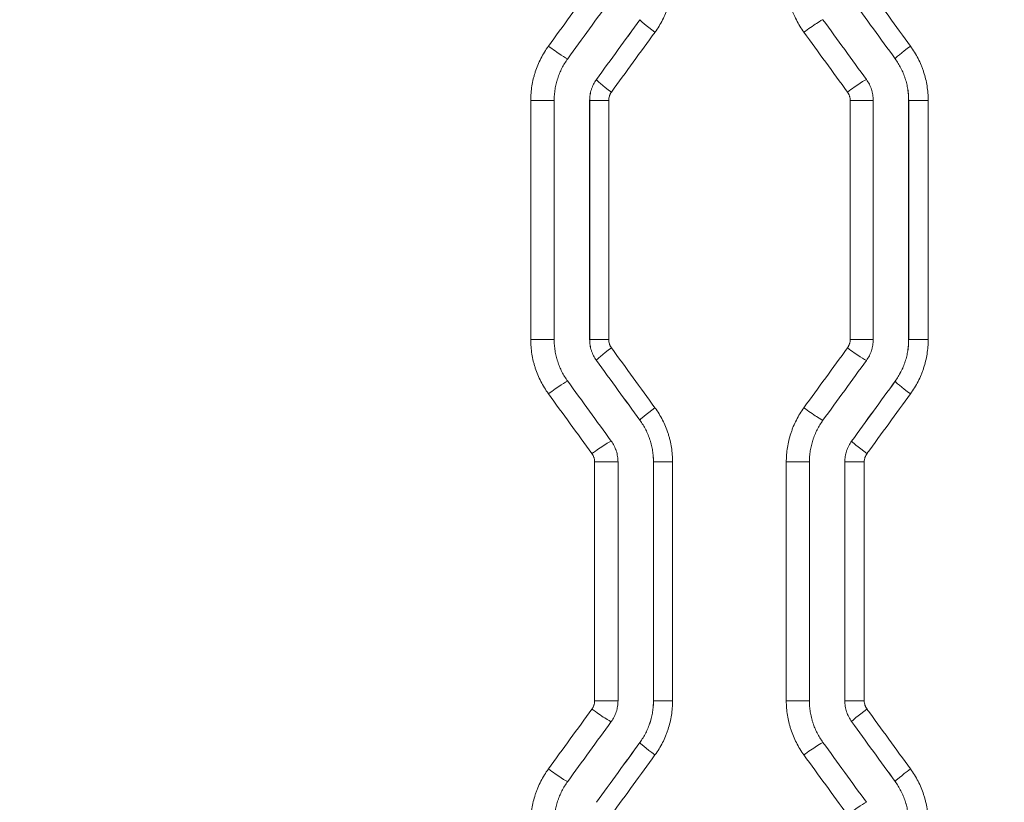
# Model space of a CAD drawing. Header units: millimetres. Extents: x 0 to 594, y 0 to 420.
# Tile 666 of 915: x 265.39 to 272.34, y 330.01 to 335.53. Entities that reach past the tile are written whole.
import ezdxf

# ---------------------------------------------------------------- set-up
doc = ezdxf.new("R2010")
doc.units = ezdxf.units.MM
doc.layers.add('1', color=7, linetype='Continuous', true_color=0xffffff)
doc.styles.add('Arial Unicode MS', font='txt')
doc.dimstyles.get("Standard").update_dxf_attribs({"dimtxt": 0.18, "dimasz": 0.18, "dimexe": 0.18, "dimexo": 0.0625, "dimgap": 0.09, "dimtad": 0, "dimtih": 1, "dimtoh": 1, "dimdec": 4, "dimzin": 0, "dimdsep": 46, "dimtxsty": 'Standard', "dimcen": 0.09, "dimadec": 0, "dimazin": 0, "dimtfac": 1, "dimtdec": 4, "dimtofl": 0, "dimtmove": 0, "dimatfit": 3, "dimfxl": 0, "dimtolj": 1, "dimtzin": 0, "dimarcsym": 0})

# ---------------------------------------------------------------- blocks, each defined once
blk = doc.blocks.new('_U2')
at = {"layer": '1', "color": 18, "lineweight": 13}
for p, q in [((142.3008, 334.4792), (142.3008, 394.7968)), ((368.28, 363.0393), (368.28, 394.7968)), ((142.3008, 392.7968), (235.4192, 392.7968)), ((368.28, 392.7968), (275.1617, 392.7968))]:
    blk.add_line(p, q, dxfattribs=at)
at = {"layer": '1', "color": 18}
for points in [[(142.3008, 392.7968), (145.8008, 393.7346), (145.8008, 391.8589)], [(368.28, 392.7968), (364.78, 391.8589), (364.78, 393.7346)]]:
    blk.add_solid(points, dxfattribs=at)
at = {"layer": '1', "color": 18, "linetype": 'Continuous', "lineweight": 13, "char_height": 2.5, "attachment_point": 7, "line_spacing_factor": 1.047437, "style": 'Arial Unicode MS'}
for s, insert in [('\\fArial Unicode MS|b0|i0;\\W1.0000; LIFT POINT SPAN', (244.1567, 390.9192)), ('\\fArial Unicode MS|b0|i0;\\W1.0000;4.5', (237.0517, 390.9192))]:
    blk.add_mtext(s, dxfattribs=dict(at, insert=insert))

msp = doc.modelspace()

# ---------------------------------------------------------------- linework, layer by layer
at = {"layer": '1', "color": 155, "linetype": 'Continuous', "lineweight": 13}
for p, q in [((271.5678, 335.252), (271.5677, 335.252)), ((269.4594, 335.105), (269.4592, 335.105)), ((268.9959, 334.9581), (269.1612, 334.9581)), ((268.9959, 333.2705), (268.9959, 334.9581)), ((269.4116, 334.9581), (269.4115, 334.9581)), ((269.4116, 333.2705), (269.4116, 334.9581)), ((269.5461, 334.9581), (269.4116, 334.9581)), ((269.5461, 334.9581), (269.5461, 333.2705)), ((271.2505, 334.9581), (271.4131, 334.9581)), ((271.2505, 333.2705), (271.2505, 334.9581)), ((271.6633, 334.9581), (271.6632, 334.9581)), ((271.6633, 333.2705), (271.6633, 334.9581)), ((271.801, 334.9581), (271.6633, 334.9581)), ((271.801, 334.9581), (271.801, 333.2705)), ((269.1612, 333.2705), (268.9959, 333.2705)), ((269.4115, 333.2705), (269.4116, 333.2705)), ((269.4116, 333.2705), (269.5461, 333.2705)), ((271.4131, 333.2705), (271.2505, 333.2705)), ((271.6632, 333.2705), (271.6633, 333.2705)), ((271.6633, 333.2705), (271.801, 333.2705)), ((269.4592, 333.1236), (269.4594, 333.1236)), ((271.5677, 332.9767), (271.5678, 332.9767)), ((269.7663, 332.7014), (269.7664, 332.7014)), ((271.2607, 332.5544), (271.2608, 332.5544)), ((269.6116, 332.4075), (269.4468, 332.4075)), ((269.4468, 330.7224), (269.4468, 332.4075)), ((269.8618, 332.4075), (269.862, 332.4075)), ((269.862, 330.7224), (269.862, 332.4075)), ((269.862, 332.4075), (269.9971, 332.4075)), ((269.9971, 332.4075), (269.9971, 330.7224)), ((270.9627, 332.4075), (270.7996, 332.4075)), ((270.7996, 330.7224), (270.7996, 332.4075)), ((271.2129, 332.4075), (271.213, 332.4075)), ((271.213, 330.7224), (271.213, 332.4075)), ((271.213, 332.4075), (271.35, 332.4075)), ((271.35, 332.4075), (271.35, 330.7224)), ((269.6116, 330.7224), (269.4468, 330.7224)), ((269.8618, 330.7224), (269.862, 330.7224)), ((269.862, 330.7224), (269.9971, 330.7224)), ((270.9627, 330.7224), (270.7996, 330.7224)), ((271.2129, 330.7224), (271.213, 330.7224)), ((271.213, 330.7224), (271.35, 330.7224)), ((271.2607, 330.5755), (271.2608, 330.5755)), ((269.7663, 330.4285), (269.7664, 330.4285)), ((271.5677, 330.1532), (271.5678, 330.1532))]:
    msp.add_line(p, q, dxfattribs=at)
at = {"layer": '1', "color": 155, "linetype": 'Continuous', "lineweight": 18}
for p, q in [((269.1612, 333.2705), (269.1612, 334.9581)), ((269.4115, 334.9581), (269.4115, 333.2705)), ((271.4131, 333.2705), (271.4131, 334.9581)), ((271.6632, 334.9581), (271.6632, 333.2705)), ((269.6116, 330.7224), (269.6116, 332.4075)), ((269.8618, 332.4075), (269.8618, 330.7224)), ((270.9627, 330.7224), (270.9627, 332.4075)), ((271.2129, 332.4075), (271.2129, 330.7224))]:
    msp.add_line(p, q, dxfattribs=at)
at = {"layer": '1', "color": 155, "linetype": 'Continuous', "lineweight": 13}
for centre, major_axis, ratio, start_param, end_param in [((281.4795, 320.5892), (113.2213, -155.6314), 0.003917, 1.66287, 1.665596), ((281.1559, 320.804), (111.9084, -154.0353), 0.003876, 1.661914, 1.664668), ((281.711, 353.2672), (-114.1864, -157.1774), 0.003951, 1.457857, 1.460561), ((269.8877, 335.4391), (0.1213, -0.0882), 0.05911, 3.148053, 4.631277), ((270.9376, 335.4388), (-0.1213, -0.0882), 0.053408, 3.214475, 4.785719), ((281.0432, 352.0076), (-110.5042, -151.8914), 0.003825, 1.461484, 1.464281), ((269.1364, 335.3405), (-0.1213, 0.0882), 0.06319, 1.484107, 3.05535), ((271.6891, 335.3401), (0.1213, 0.0882), 0.049339, 1.638554, 3.135136), ((269.5807, 335.0169), (0.1213, -0.0882), 0.060779, 3.148053, 4.629), ((271.2446, 335.0166), (-0.1213, -0.0882), 0.051744, 3.2122, 4.783443), ((269.5807, 333.2118), (-0.1213, -0.0882), 0.060779, 4.795778, 6.276725), ((280.1985, 317.4726), (106.2678, -146.059), 0.003683, 1.673178, 1.676085), ((271.2446, 333.212), (0.1213, -0.0882), 0.051744, 4.641335, 6.212578), ((279.7042, 317.9392), (104.1867, -143.3909), 0.003616, 1.671302, 1.674262), ((269.1364, 332.8881), (0.1213, 0.0882), 0.06319, 0.086242, 1.657485), ((281.305, 347.649), (-112.772, -155.2259), 0.003905, 1.476237, 1.47897), ((271.6891, 332.8885), (-0.1213, 0.0882), 0.049339, 0.006457, 1.503039), ((280.726, 346.5071), (-108.8176, -149.5696), 0.003768, 1.479525, 1.48236), ((269.8877, 332.7895), (-0.1213, -0.0882), 0.05911, 4.793501, 6.276725), ((270.9376, 332.7898), (0.1213, -0.0882), 0.053408, 4.639059, 6.210303), ((269.4434, 332.4659), (0.1213, 0.0882), 0.06152, 0.083964, 1.655208), ((271.3821, 332.4663), (-0.1213, 0.0882), 0.051002, 0.006457, 1.500764), ((269.4434, 330.664), (0.1213, -0.0882), 0.06152, 4.627978, 6.199221), ((271.3821, 330.6636), (-0.1213, -0.0882), 0.051002, 4.782421, 6.276728), ((279.6391, 318.2561), (102.1481, -140.3906), 0.003542, 1.653694, 1.656713), ((280.8891, 316.107), (110.3462, -151.8819), 0.003823, 1.660632, 1.663424), ((282.1645, 348.8413), (-116.3272, -160.1298), 0.004023, 1.455823, 1.458478), ((269.8877, 330.3403), (-0.1213, 0.0882), 0.05911, 0.00646, 1.489685), ((270.9376, 330.3401), (0.1213, 0.0882), 0.053408, 0.072882, 1.644126), ((281.3013, 347.2913), (-111.7722, -153.6374), 0.003867, 1.460289, 1.463054), ((269.1364, 330.2418), (0.1213, -0.0882), 0.06319, 4.6257, 6.196943), ((271.6891, 330.2414), (-0.1213, -0.0882), 0.049339, 4.780146, 6.276729), ((271.2446, 329.9179), (0.1213, 0.0882), 0.051744, 0.070607, 1.641851)]:
    msp.add_ellipse(centre, major_axis=major_axis, ratio=ratio, start_param=start_param, end_param=end_param, dxfattribs=at)
at = {"layer": '1', "color": 155, "linetype": 'Continuous', "lineweight": 18}
for centre, major_axis, ratio, start_param, end_param in [((282.2066, 354.4106), (-115.7776, -159.3723), 0.004004, 1.453201, 1.455869), ((280.708, 321.4935), (108.5703, -149.4341), 0.003763, 1.660263, 1.663101), ((280.405, 351.3168), (-107.1897, -147.5305), 0.003717, 1.463388, 1.466266), ((280.0756, 322.0167), (104.8804, -144.3483), 0.003638, 1.658949, 1.661886), ((279.6249, 318.0683), (103.2105, -142.0452), 0.003583, 1.671392, 1.674381), ((281.9342, 349.0007), (-115.4409, -158.9057), 0.003995, 1.470946, 1.473617), ((281.0911, 315.47), (110.5469, -152.1592), 0.00383, 1.680531, 1.683324), ((281.5202, 347.9559), (-113.2547, -155.8913), 0.003922, 1.474688, 1.477409), ((280.7963, 347.2234), (-109.1321, -150.2084), 0.003782, 1.459655, 1.462484), ((280.509, 316.694), (107.3888, -147.8056), 0.003723, 1.659277, 1.662146), ((280.656, 346.5903), (-108.4474, -149.2643), 0.003759, 1.462193, 1.465039), ((280.1413, 316.8193), (105.2761, -144.8936), 0.003652, 1.65928, 1.662207)]:
    msp.add_ellipse(centre, major_axis=major_axis, ratio=ratio, start_param=start_param, end_param=end_param, dxfattribs=at)
at = {"layer": '1', "color": 155, "linetype": 'Continuous', "lineweight": 13}
for points in [[(269.1204, 335.3405), (269.2228, 335.4812), (269.3253, 335.622), (269.4278, 335.7627)], [(271.2314, 335.0166), (271.1289, 335.1573), (271.0265, 335.2981), (270.924, 335.4388)], [(270.924, 332.7898), (271.0265, 332.9305), (271.1289, 333.0713), (271.2314, 333.212)], [(269.4278, 332.4659), (269.3253, 332.6066), (269.2228, 332.7474), (269.1204, 332.8881)], [(269.1204, 330.2418), (269.2228, 330.3825), (269.3253, 330.5232), (269.4278, 330.664)], [(271.2314, 329.9179), (271.1289, 330.0586), (271.0265, 330.1993), (270.924, 330.3401)]]:
    msp.add_open_spline(points, degree=3, dxfattribs=at)
for points, knots in [([(269.9971, 335.8211), (269.9971, 335.804), (269.9964, 335.7869), (269.9937, 335.7529), (269.9897, 335.7192), (269.9831, 335.6858), (269.9771, 335.6609), (269.9749, 335.6527), (269.9714, 335.6403), (269.9702, 335.6362), (269.9677, 335.628), (269.9664, 335.6239), (269.9598, 335.6036), (269.9539, 335.5876), (269.9408, 335.5563), (269.9266, 335.5256), (269.91, 335.4961), (269.8923, 335.4671), (269.8828, 335.4529), (269.8727, 335.4391)], [0, 0, 0, 0, 0.125, 0.125, 0.25, 0.375, 0.375, 0.4375, 0.4375, 0.46875, 0.46875, 0.5, 0.5, 0.625, 0.625, 0.75, 0.875, 0.875, 1, 1, 1, 1]), ([(270.924, 335.4388), (270.9139, 335.4527), (270.9044, 335.4669), (270.8866, 335.4959), (270.87, 335.5255), (270.8557, 335.5564), (270.8459, 335.5801), (270.8428, 335.5881), (270.8383, 335.6001), (270.8369, 335.6042), (270.8341, 335.6123), (270.8327, 335.6163), (270.8261, 335.6366), (270.8215, 335.653), (270.8136, 335.686), (270.807, 335.7192), (270.803, 335.7529), (270.8009, 335.7784), (270.8002, 335.7911), (270.7998, 335.804), (270.7996, 335.8126), (270.7996, 335.8169), (270.7996, 335.8211)], [0, 0, 0, 0, 0.125, 0.125, 0.25, 0.375, 0.375, 0.4375, 0.4375, 0.46875, 0.46875, 0.5, 0.5, 0.625, 0.625, 0.75, 0.875, 0.875, 0.9375, 0.96875, 0.96875, 1, 1, 1, 1]), ([(268.9959, 334.9581), (268.9959, 334.9753), (268.9966, 334.9924), (268.9993, 335.0263), (269.0033, 335.0601), (269.0099, 335.0935), (269.0159, 335.1184), (269.0191, 335.1308), (269.0228, 335.1431), (269.0253, 335.1513), (269.0266, 335.1554), (269.0332, 335.1758), (269.0391, 335.1918), (269.0522, 335.2232), (269.0664, 335.2539), (269.083, 335.2835), (269.1008, 335.3125), (269.1103, 335.3267), (269.1204, 335.3405)], [0, 0, 0, 0, 0.125, 0.125, 0.25, 0.375, 0.375, 0.4375, 0.46875, 0.46875, 0.5, 0.5, 0.625, 0.625, 0.75, 0.875, 0.875, 1, 1, 1, 1]), ([(271.6766, 335.3401), (271.6867, 335.3263), (271.6961, 335.3121), (271.7139, 335.2831), (271.7306, 335.2535), (271.7448, 335.2226), (271.7546, 335.199), (271.7577, 335.191), (271.7622, 335.179), (271.7636, 335.175), (271.7665, 335.1668), (271.7678, 335.1628), (271.7744, 335.1425), (271.7791, 335.1261), (271.787, 335.0931), (271.7936, 335.0599), (271.7976, 335.0262), (271.8003, 334.9923), (271.801, 334.9753), (271.801, 334.9581)], [0, 0, 0, 0, 0.125, 0.125, 0.25, 0.375, 0.375, 0.4375, 0.4375, 0.46875, 0.46875, 0.5, 0.5, 0.625, 0.625, 0.75, 0.875, 0.875, 1, 1, 1, 1]), ([(271.6633, 334.9581), (271.6633, 334.9713), (271.6628, 334.9844), (271.6608, 335.0105), (271.6577, 335.0364), (271.6526, 335.0619), (271.6465, 335.0873), (271.643, 335.0999), (271.6379, 335.1156), (271.6368, 335.1187), (271.6347, 335.1249), (271.6336, 335.128), (271.6301, 335.1373), (271.6277, 335.1434), (271.6202, 335.1616), (271.6092, 335.1853), (271.5901, 335.2195), (271.5755, 335.2413), (271.5678, 335.252)], [0, 0, 0, 0, 0.125, 0.125, 0.25, 0.375, 0.375, 0.5, 0.5, 0.53125, 0.53125, 0.5625, 0.5625, 0.625, 0.625, 0.75, 0.875, 1, 1, 1, 1]), ([(269.4116, 334.9581), (269.4116, 334.9713), (269.4126, 334.9843), (269.4167, 335.01), (269.4197, 335.0227), (269.4248, 335.0384), (269.4259, 335.0415), (269.4282, 335.0477), (269.4294, 335.0507), (269.4331, 335.0598), (269.4359, 335.0657), (269.4448, 335.0832), (269.4516, 335.0944), (269.4594, 335.105)], [0, 0, 0, 0, 0.25, 0.25, 0.5, 0.5, 0.5625, 0.5625, 0.625, 0.625, 0.75, 0.75, 1, 1, 1, 1]), ([(269.5653, 335.0169), (269.5622, 335.0126), (269.5594, 335.0081), (269.5559, 335.0012), (269.5542, 334.9976), (269.5528, 334.9939), (269.5519, 334.9915), (269.5514, 334.9902), (269.5494, 334.984), (269.5482, 334.9789), (269.5465, 334.9686), (269.5461, 334.9634), (269.5461, 334.9581)], [0, 0, 0, 0, 0.25, 0.25, 0.375, 0.4375, 0.4375, 0.5, 0.5, 0.75, 0.75, 1, 1, 1, 1]), ([(271.2505, 334.9581), (271.2505, 334.9633), (271.2501, 334.9685), (271.2488, 334.9763), (271.2483, 334.9788), (271.2474, 334.9827), (271.2471, 334.9839), (271.2463, 334.9865), (271.246, 334.9877), (271.2439, 334.9939), (271.2419, 334.9987), (271.2384, 335.0056), (271.2365, 335.009), (271.2344, 335.0123), (271.2329, 335.0145), (271.2322, 335.0155), (271.2314, 335.0166)], [0, 0, 0, 0, 0.25, 0.25, 0.375, 0.375, 0.4375, 0.4375, 0.5, 0.5, 0.75, 0.75, 0.875, 0.9375, 0.9375, 1, 1, 1, 1]), ([(269.1204, 332.8881), (269.1103, 332.902), (269.1008, 332.9162), (269.083, 332.9451), (269.0664, 332.9747), (269.0522, 333.0055), (269.0391, 333.0369), (269.0332, 333.0528), (269.0266, 333.0732), (269.0253, 333.0773), (269.0228, 333.0855), (269.0191, 333.0979), (269.0159, 333.1103), (269.0099, 333.1351), (269.0033, 333.1685), (268.9993, 333.2023), (268.9966, 333.2363), (268.9959, 333.2534), (268.9959, 333.2705)], [0, 0, 0, 0, 0.125, 0.125, 0.25, 0.375, 0.375, 0.5, 0.5, 0.53125, 0.53125, 0.5625, 0.625, 0.625, 0.75, 0.875, 0.875, 1, 1, 1, 1]), ([(269.4594, 333.1236), (269.4516, 333.1343), (269.4448, 333.1454), (269.4359, 333.1629), (269.4331, 333.1688), (269.4294, 333.1779), (269.4282, 333.181), (269.4259, 333.1872), (269.4248, 333.1903), (269.4197, 333.2059), (269.4167, 333.2186), (269.4126, 333.2443), (269.4116, 333.2573), (269.4116, 333.2705)], [0, 0, 0, 0, 0.25, 0.25, 0.375, 0.375, 0.4375, 0.4375, 0.5, 0.5, 0.75, 0.75, 1, 1, 1, 1]), ([(269.5461, 333.2705), (269.5461, 333.2653), (269.5465, 333.26), (269.5482, 333.2498), (269.5494, 333.2447), (269.5514, 333.2384), (269.5519, 333.2372), (269.5528, 333.2347), (269.5542, 333.231), (269.5559, 333.2275), (269.5594, 333.2205), (269.5622, 333.216), (269.5653, 333.2118)], [0, 0, 0, 0, 0.25, 0.25, 0.5, 0.5, 0.5625, 0.5625, 0.625, 0.75, 0.75, 1, 1, 1, 1]), ([(271.2314, 333.212), (271.2322, 333.2131), (271.2329, 333.2142), (271.2344, 333.2163), (271.2365, 333.2196), (271.2384, 333.223), (271.2419, 333.23), (271.2439, 333.2347), (271.246, 333.2409), (271.2463, 333.2422), (271.2471, 333.2447), (271.2474, 333.246), (271.2483, 333.2498), (271.2488, 333.2524), (271.2501, 333.2601), (271.2505, 333.2653), (271.2505, 333.2705)], [0, 0, 0, 0, 0.0625, 0.0625, 0.125, 0.25, 0.25, 0.5, 0.5, 0.5625, 0.5625, 0.625, 0.625, 0.75, 0.75, 1, 1, 1, 1]), ([(271.5678, 332.9767), (271.5755, 332.9873), (271.5901, 333.0091), (271.6092, 333.0433), (271.6202, 333.067), (271.6277, 333.0852), (271.6301, 333.0913), (271.6336, 333.1006), (271.6347, 333.1037), (271.6368, 333.1099), (271.6379, 333.1131), (271.643, 333.1287), (271.6465, 333.1413), (271.6526, 333.1667), (271.6577, 333.1922), (271.6608, 333.2181), (271.6628, 333.2442), (271.6633, 333.2573), (271.6633, 333.2705)], [0, 0, 0, 0, 0.125, 0.25, 0.375, 0.375, 0.4375, 0.4375, 0.46875, 0.46875, 0.5, 0.5, 0.625, 0.625, 0.75, 0.875, 0.875, 1, 1, 1, 1]), ([(271.801, 333.2705), (271.801, 333.2534), (271.8003, 333.2363), (271.7976, 333.2024), (271.7936, 333.1688), (271.787, 333.1355), (271.7791, 333.1026), (271.7744, 333.0862), (271.7678, 333.0658), (271.7665, 333.0618), (271.7636, 333.0537), (271.7622, 333.0496), (271.7577, 333.0376), (271.7546, 333.0296), (271.7448, 333.006), (271.7306, 332.9752), (271.7139, 332.9455), (271.6961, 332.9165), (271.6867, 332.9024), (271.6766, 332.8885)], [0, 0, 0, 0, 0.125, 0.125, 0.25, 0.375, 0.375, 0.5, 0.5, 0.53125, 0.53125, 0.5625, 0.5625, 0.625, 0.625, 0.75, 0.875, 0.875, 1, 1, 1, 1]), ([(269.8727, 332.7895), (269.8828, 332.7757), (269.8923, 332.7615), (269.91, 332.7326), (269.9266, 332.703), (269.9408, 332.6723), (269.9539, 332.641), (269.9598, 332.625), (269.9664, 332.6047), (269.9677, 332.6006), (269.9702, 332.5924), (269.9714, 332.5883), (269.9749, 332.5759), (269.9771, 332.5677), (269.9831, 332.5428), (269.9897, 332.5094), (269.9937, 332.4757), (269.9964, 332.4417), (269.9971, 332.4247), (269.9971, 332.4075)], [0, 0, 0, 0, 0.125, 0.125, 0.25, 0.375, 0.375, 0.5, 0.5, 0.53125, 0.53125, 0.5625, 0.5625, 0.625, 0.625, 0.75, 0.875, 0.875, 1, 1, 1, 1]), ([(270.7996, 332.4075), (270.7996, 332.4118), (270.7996, 332.4161), (270.7998, 332.4246), (270.8002, 332.4375), (270.8009, 332.4503), (270.803, 332.4757), (270.807, 332.5094), (270.8136, 332.5426), (270.8215, 332.5756), (270.8261, 332.592), (270.8327, 332.6123), (270.8341, 332.6164), (270.8369, 332.6245), (270.8383, 332.6285), (270.8428, 332.6406), (270.8459, 332.6485), (270.8557, 332.6722), (270.87, 332.7031), (270.8866, 332.7327), (270.9044, 332.7618), (270.9139, 332.7759), (270.924, 332.7898)], [0, 0, 0, 0, 0.03125, 0.03125, 0.0625, 0.125, 0.125, 0.25, 0.375, 0.375, 0.5, 0.5, 0.53125, 0.53125, 0.5625, 0.5625, 0.625, 0.625, 0.75, 0.875, 0.875, 1, 1, 1, 1]), ([(269.862, 332.4075), (269.862, 332.4207), (269.8615, 332.4338), (269.8594, 332.46), (269.8563, 332.4859), (269.8512, 332.5116), (269.8466, 332.5307), (269.8449, 332.5371), (269.8422, 332.5466), (269.8413, 332.5498), (269.8394, 332.5561), (269.8384, 332.5592), (269.8333, 332.5749), (269.8287, 332.5872), (269.8187, 332.6112), (269.8078, 332.6349), (269.7951, 332.6576), (269.7814, 332.6798), (269.7741, 332.6907), (269.7664, 332.7014)], [0, 0, 0, 0, 0.125, 0.125, 0.25, 0.375, 0.375, 0.4375, 0.4375, 0.46875, 0.46875, 0.5, 0.5, 0.625, 0.625, 0.75, 0.875, 0.875, 1, 1, 1, 1]), ([(271.213, 332.4075), (271.213, 332.4207), (271.2141, 332.4337), (271.2171, 332.4531), (271.2184, 332.4595), (271.2207, 332.4691), (271.2215, 332.4722), (271.2233, 332.4786), (271.2243, 332.4817), (271.2294, 332.4974), (271.2344, 332.5094), (271.2462, 332.5326), (271.253, 332.5438), (271.2608, 332.5544)], [0, 0, 0, 0, 0.25, 0.25, 0.375, 0.375, 0.4375, 0.4375, 0.5, 0.5, 0.75, 0.75, 1, 1, 1, 1]), ([(269.4468, 332.4075), (269.4468, 332.4127), (269.4464, 332.4179), (269.4452, 332.4256), (269.4447, 332.4282), (269.4438, 332.432), (269.4434, 332.4333), (269.4427, 332.4358), (269.4423, 332.437), (269.4403, 332.4432), (269.4363, 332.4528), (269.4309, 332.4617), (269.4278, 332.4659)], [0, 0, 0, 0, 0.25, 0.25, 0.375, 0.375, 0.4375, 0.4375, 0.5, 0.5, 0.75, 1, 1, 1, 1]), ([(271.3692, 332.4663), (271.366, 332.462), (271.3606, 332.4531), (271.3566, 332.4435), (271.3545, 332.4372), (271.3541, 332.4359), (271.3534, 332.4334), (271.3524, 332.4296), (271.3517, 332.4257), (271.3504, 332.418), (271.35, 332.4128), (271.35, 332.4075)], [0, 0, 0, 0, 0.25, 0.5, 0.5, 0.5625, 0.5625, 0.625, 0.75, 0.75, 1, 1, 1, 1]), ([(269.4278, 330.664), (269.4285, 330.665), (269.4293, 330.6661), (269.4307, 330.6683), (269.4329, 330.6716), (269.4348, 330.675), (269.4383, 330.6819), (269.4403, 330.6866), (269.4423, 330.6928), (269.4427, 330.694), (269.4434, 330.6966), (269.4437, 330.6978), (269.4447, 330.7017), (269.4452, 330.7042), (269.4464, 330.7119), (269.4468, 330.7171), (269.4468, 330.7224)], [0, 0, 0, 0, 0.0625, 0.0625, 0.125, 0.25, 0.25, 0.5, 0.5, 0.5625, 0.5625, 0.625, 0.625, 0.75, 0.75, 1, 1, 1, 1]), ([(269.7664, 330.4285), (269.7741, 330.4392), (269.7887, 330.461), (269.8079, 330.4951), (269.8188, 330.5189), (269.8263, 330.537), (269.8287, 330.5431), (269.8322, 330.5524), (269.8333, 330.5555), (269.8354, 330.5618), (269.8365, 330.5649), (269.8416, 330.5805), (269.8451, 330.5931), (269.8512, 330.6185), (269.8563, 330.6441), (269.8594, 330.67), (269.8615, 330.6961), (269.862, 330.7092), (269.862, 330.7224)], [0, 0, 0, 0, 0.125, 0.25, 0.375, 0.375, 0.4375, 0.4375, 0.46875, 0.46875, 0.5, 0.5, 0.625, 0.625, 0.75, 0.875, 0.875, 1, 1, 1, 1]), ([(269.9971, 330.7224), (269.9971, 330.7052), (269.9964, 330.6882), (269.9937, 330.6543), (269.9897, 330.6206), (269.9831, 330.5874), (269.9752, 330.5544), (269.9706, 330.538), (269.964, 330.5177), (269.9626, 330.5136), (269.9598, 330.5055), (269.9583, 330.5015), (269.9539, 330.4894), (269.9508, 330.4815), (269.941, 330.4578), (269.9267, 330.427), (269.9101, 330.3974), (269.8923, 330.3684), (269.8828, 330.3542), (269.8727, 330.3403)], [0, 0, 0, 0, 0.125, 0.125, 0.25, 0.375, 0.375, 0.5, 0.5, 0.53125, 0.53125, 0.5625, 0.5625, 0.625, 0.625, 0.75, 0.875, 0.875, 1, 1, 1, 1]), ([(270.924, 330.3401), (270.9139, 330.3539), (270.9045, 330.3681), (270.8867, 330.3971), (270.8701, 330.4267), (270.8559, 330.4574), (270.8428, 330.4888), (270.8369, 330.5048), (270.8303, 330.5251), (270.829, 330.5292), (270.8265, 330.5374), (270.8228, 330.5498), (270.8196, 330.5622), (270.8136, 330.5871), (270.807, 330.6204), (270.803, 330.6542), (270.8003, 330.6881), (270.7996, 330.7052), (270.7996, 330.7224)], [0, 0, 0, 0, 0.125, 0.125, 0.25, 0.375, 0.375, 0.5, 0.5, 0.53125, 0.53125, 0.5625, 0.625, 0.625, 0.75, 0.875, 0.875, 1, 1, 1, 1]), ([(271.2608, 330.5755), (271.253, 330.5861), (271.2462, 330.5973), (271.2373, 330.6148), (271.2346, 330.6207), (271.2308, 330.6298), (271.2296, 330.6328), (271.2273, 330.639), (271.2262, 330.6421), (271.2212, 330.6578), (271.2181, 330.6705), (271.2141, 330.6962), (271.213, 330.7092), (271.213, 330.7224)], [0, 0, 0, 0, 0.25, 0.25, 0.375, 0.375, 0.4375, 0.4375, 0.5, 0.5, 0.75, 0.75, 1, 1, 1, 1]), ([(271.35, 330.7224), (271.35, 330.7171), (271.3504, 330.7119), (271.3521, 330.7016), (271.3533, 330.6965), (271.3553, 330.6903), (271.3557, 330.689), (271.3567, 330.6866), (271.3581, 330.6829), (271.3597, 330.6793), (271.3633, 330.6724), (271.366, 330.6679), (271.3692, 330.6636)], [0, 0, 0, 0, 0.25, 0.25, 0.5, 0.5, 0.5625, 0.5625, 0.625, 0.75, 0.75, 1, 1, 1, 1]), ([(268.9959, 329.8593), (268.9959, 329.8636), (268.9959, 329.8679), (268.9961, 329.8765), (268.9965, 329.8894), (268.9972, 329.9021), (268.9993, 329.9276), (269.0033, 329.9613), (269.0099, 329.9945), (269.0178, 330.0275), (269.0224, 330.0439), (269.029, 330.0643), (269.0304, 330.0683), (269.0332, 330.0764), (269.0347, 330.0805), (269.0391, 330.0925), (269.0422, 330.1005), (269.0521, 330.1241), (269.0663, 330.1551), (269.083, 330.1847), (269.1008, 330.2137), (269.1103, 330.2279), (269.1204, 330.2418)], [0, 0, 0, 0, 0.03125, 0.03125, 0.0625, 0.125, 0.125, 0.25, 0.375, 0.375, 0.5, 0.5, 0.53125, 0.53125, 0.5625, 0.5625, 0.625, 0.625, 0.75, 0.875, 0.875, 1, 1, 1, 1]), ([(271.6766, 330.2414), (271.6867, 330.2275), (271.6961, 330.2134), (271.7139, 330.1844), (271.7305, 330.1549), (271.7447, 330.1242), (271.7577, 330.0928), (271.7636, 330.0769), (271.7703, 330.0566), (271.7716, 330.0525), (271.7741, 330.0443), (271.7753, 330.0401), (271.7788, 330.0278), (271.7809, 330.0195), (271.7869, 329.9946), (271.7936, 329.9613), (271.7976, 329.9275), (271.8003, 329.8936), (271.801, 329.8765), (271.801, 329.8593)], [0, 0, 0, 0, 0.125, 0.125, 0.25, 0.375, 0.375, 0.5, 0.5, 0.53125, 0.53125, 0.5625, 0.5625, 0.625, 0.625, 0.75, 0.875, 0.875, 1, 1, 1, 1]), ([(271.6633, 329.8593), (271.6633, 329.8726), (271.6628, 329.8857), (271.6608, 329.9118), (271.6577, 329.9378), (271.6526, 329.9634), (271.6479, 329.9826), (271.6463, 329.9889), (271.6436, 329.9984), (271.6427, 330.0016), (271.6407, 330.0079), (271.6398, 330.0111), (271.6347, 330.0267), (271.6301, 330.039), (271.6201, 330.0631), (271.6092, 330.0867), (271.5964, 330.1094), (271.5828, 330.1317), (271.5755, 330.1426), (271.5678, 330.1532)], [0, 0, 0, 0, 0.125, 0.125, 0.25, 0.375, 0.375, 0.4375, 0.4375, 0.46875, 0.46875, 0.5, 0.5, 0.625, 0.625, 0.75, 0.875, 0.875, 1, 1, 1, 1])]:
    msp.add_open_spline(points, degree=3, knots=knots, dxfattribs=at)
at = {"layer": '1', "color": 155, "linetype": 'Continuous', "lineweight": 18}
for points, knots in [([(269.1612, 334.9581), (269.1612, 334.9713), (269.1618, 334.9844), (269.1638, 335.0105), (269.1669, 335.0365), (269.172, 335.0622), (269.1766, 335.0813), (269.1783, 335.0877), (269.181, 335.0972), (269.1819, 335.1003), (269.1838, 335.1067), (269.1848, 335.1098), (269.1899, 335.1254), (269.1945, 335.1377), (269.2045, 335.1618), (269.2154, 335.1854), (269.2281, 335.2082), (269.2418, 335.2304), (269.2491, 335.2413), (269.2568, 335.252)], [0, 0, 0, 0, 0.125, 0.125, 0.25, 0.375, 0.375, 0.4375, 0.4375, 0.46875, 0.46875, 0.5, 0.5, 0.625, 0.625, 0.75, 0.875, 0.875, 1, 1, 1, 1]), ([(271.5677, 335.252), (271.5754, 335.2413), (271.5827, 335.2304), (271.5964, 335.2081), (271.6092, 335.1853), (271.6201, 335.1616), (271.6277, 335.1434), (271.63, 335.1373), (271.6335, 335.128), (271.6346, 335.1249), (271.6367, 335.1187), (271.6378, 335.1155), (271.6429, 335.0999), (271.6464, 335.0873), (271.6525, 335.0619), (271.6576, 335.0364), (271.6606, 335.0105), (271.6627, 334.9844), (271.6632, 334.9713), (271.6632, 334.9581)], [0, 0, 0, 0, 0.125, 0.125, 0.25, 0.375, 0.375, 0.4375, 0.4375, 0.46875, 0.46875, 0.5, 0.5, 0.625, 0.625, 0.75, 0.875, 0.875, 1, 1, 1, 1]), ([(269.4592, 335.105), (269.4515, 335.0944), (269.4447, 335.0832), (269.4358, 335.0658), (269.433, 335.0598), (269.4293, 335.0507), (269.4281, 335.0477), (269.4258, 335.0415), (269.4247, 335.0384), (269.4196, 335.0227), (269.4166, 335.0101), (269.4125, 334.9843), (269.4115, 334.9713), (269.4115, 334.9581)], [0, 0, 0, 0, 0.25, 0.25, 0.375, 0.375, 0.4375, 0.4375, 0.5, 0.5, 0.75, 0.75, 1, 1, 1, 1]), ([(271.4131, 334.9581), (271.4131, 334.9713), (271.412, 334.9843), (271.4089, 335.0037), (271.4077, 335.0101), (271.4054, 335.0197), (271.4045, 335.0229), (271.4027, 335.0292), (271.4018, 335.0324), (271.3967, 335.048), (271.3917, 335.06), (271.3798, 335.0832), (271.373, 335.0944), (271.3653, 335.105)], [0, 0, 0, 0, 0.25, 0.25, 0.375, 0.375, 0.4375, 0.4375, 0.5, 0.5, 0.75, 0.75, 1, 1, 1, 1]), ([(269.2568, 332.9767), (269.2491, 332.9873), (269.2418, 332.9982), (269.2281, 333.0205), (269.2154, 333.0432), (269.2045, 333.0668), (269.1945, 333.0909), (269.1899, 333.1032), (269.1848, 333.1188), (269.1838, 333.122), (269.1819, 333.1283), (269.181, 333.1315), (269.1783, 333.141), (269.1766, 333.1473), (269.172, 333.1665), (269.1669, 333.1921), (269.1638, 333.2181), (269.1618, 333.2442), (269.1612, 333.2573), (269.1612, 333.2705)], [0, 0, 0, 0, 0.125, 0.125, 0.25, 0.375, 0.375, 0.5, 0.5, 0.53125, 0.53125, 0.5625, 0.5625, 0.625, 0.625, 0.75, 0.875, 0.875, 1, 1, 1, 1]), ([(269.4115, 333.2705), (269.4115, 333.2573), (269.4125, 333.2443), (269.4166, 333.2186), (269.4196, 333.2059), (269.4247, 333.1902), (269.4258, 333.1871), (269.4281, 333.1809), (269.4293, 333.1779), (269.433, 333.1688), (269.4358, 333.1629), (269.4447, 333.1454), (269.4515, 333.1343), (269.4592, 333.1236)], [0, 0, 0, 0, 0.25, 0.25, 0.5, 0.5, 0.5625, 0.5625, 0.625, 0.625, 0.75, 0.75, 1, 1, 1, 1]), ([(271.3653, 333.1236), (271.373, 333.1343), (271.3798, 333.1454), (271.3917, 333.1686), (271.3967, 333.1806), (271.4018, 333.1963), (271.4027, 333.1994), (271.4045, 333.2058), (271.4054, 333.2089), (271.4077, 333.2185), (271.4089, 333.2249), (271.412, 333.2443), (271.4131, 333.2573), (271.4131, 333.2705)], [0, 0, 0, 0, 0.25, 0.25, 0.5, 0.5, 0.5625, 0.5625, 0.625, 0.625, 0.75, 0.75, 1, 1, 1, 1]), ([(271.6632, 333.2705), (271.6632, 333.2573), (271.6627, 333.2442), (271.6606, 333.2182), (271.6576, 333.1923), (271.6525, 333.1667), (271.6464, 333.1413), (271.6429, 333.1287), (271.6378, 333.1131), (271.6367, 333.11), (271.6346, 333.1037), (271.6335, 333.1006), (271.63, 333.0914), (271.6277, 333.0852), (271.6201, 333.0671), (271.6092, 333.0433), (271.5964, 333.0205), (271.5827, 332.9982), (271.5754, 332.9873), (271.5677, 332.9767)], [0, 0, 0, 0, 0.125, 0.125, 0.25, 0.375, 0.375, 0.5, 0.5, 0.53125, 0.53125, 0.5625, 0.5625, 0.625, 0.625, 0.75, 0.875, 0.875, 1, 1, 1, 1]), ([(269.7663, 332.7014), (269.774, 332.6907), (269.7813, 332.6798), (269.795, 332.6575), (269.8077, 332.6348), (269.8186, 332.6112), (269.8286, 332.5871), (269.8332, 332.5748), (269.8383, 332.5592), (269.8393, 332.556), (269.8412, 332.5497), (269.8421, 332.5466), (269.8448, 332.5371), (269.8465, 332.5307), (269.8511, 332.5116), (269.8562, 332.4859), (269.8593, 332.4599), (269.8613, 332.4338), (269.8618, 332.4207), (269.8618, 332.4075)], [0, 0, 0, 0, 0.125, 0.125, 0.25, 0.375, 0.375, 0.5, 0.5, 0.53125, 0.53125, 0.5625, 0.5625, 0.625, 0.625, 0.75, 0.875, 0.875, 1, 1, 1, 1]), ([(270.9627, 332.4075), (270.9627, 332.4207), (270.9632, 332.4338), (270.9653, 332.4599), (270.9684, 332.4858), (270.9735, 332.5113), (270.9795, 332.5367), (270.9831, 332.5493), (270.9882, 332.5649), (270.9892, 332.5681), (270.9914, 332.5743), (270.9925, 332.5774), (270.9959, 332.5867), (270.9983, 332.5928), (271.0058, 332.611), (271.0168, 332.6347), (271.0296, 332.6575), (271.0432, 332.6798), (271.0505, 332.6907), (271.0583, 332.7014)], [0, 0, 0, 0, 0.125, 0.125, 0.25, 0.375, 0.375, 0.5, 0.5, 0.53125, 0.53125, 0.5625, 0.5625, 0.625, 0.625, 0.75, 0.875, 0.875, 1, 1, 1, 1]), ([(269.6116, 332.4075), (269.6116, 332.4207), (269.6106, 332.4337), (269.6065, 332.4595), (269.6035, 332.4721), (269.5984, 332.4878), (269.5973, 332.4909), (269.595, 332.4971), (269.5938, 332.5001), (269.5901, 332.5092), (269.5873, 332.5152), (269.5784, 332.5326), (269.5716, 332.5438), (269.5638, 332.5544)], [0, 0, 0, 0, 0.25, 0.25, 0.5, 0.5, 0.5625, 0.5625, 0.625, 0.625, 0.75, 0.75, 1, 1, 1, 1]), ([(271.2607, 332.5544), (271.2529, 332.5438), (271.2461, 332.5326), (271.2343, 332.5094), (271.2293, 332.4974), (271.2242, 332.4818), (271.2232, 332.4786), (271.2214, 332.4723), (271.2206, 332.4691), (271.2183, 332.4595), (271.217, 332.4531), (271.2139, 332.4337), (271.2129, 332.4207), (271.2129, 332.4075)], [0, 0, 0, 0, 0.25, 0.25, 0.5, 0.5, 0.5625, 0.5625, 0.625, 0.625, 0.75, 0.75, 1, 1, 1, 1]), ([(269.5638, 330.5755), (269.5716, 330.5861), (269.5784, 330.5973), (269.5902, 330.6204), (269.5953, 330.6325), (269.6004, 330.6481), (269.6013, 330.6513), (269.6031, 330.6576), (269.6039, 330.6608), (269.6062, 330.6704), (269.6075, 330.6768), (269.6106, 330.6961), (269.6116, 330.7092), (269.6116, 330.7224)], [0, 0, 0, 0, 0.25, 0.25, 0.5, 0.5, 0.5625, 0.5625, 0.625, 0.625, 0.75, 0.75, 1, 1, 1, 1]), ([(269.8618, 330.7224), (269.8618, 330.7092), (269.8613, 330.6961), (269.8593, 330.67), (269.8562, 330.6441), (269.8511, 330.6186), (269.845, 330.5932), (269.8415, 330.5806), (269.8364, 330.5649), (269.8353, 330.5618), (269.8332, 330.5556), (269.8321, 330.5525), (269.8286, 330.5432), (269.8262, 330.5371), (269.8187, 330.5189), (269.8078, 330.4952), (269.795, 330.4724), (269.7813, 330.4501), (269.774, 330.4392), (269.7663, 330.4285)], [0, 0, 0, 0, 0.125, 0.125, 0.25, 0.375, 0.375, 0.5, 0.5, 0.53125, 0.53125, 0.5625, 0.5625, 0.625, 0.625, 0.75, 0.875, 0.875, 1, 1, 1, 1]), ([(271.0583, 330.4285), (271.0505, 330.4392), (271.0432, 330.4501), (271.0296, 330.4724), (271.0169, 330.4951), (271.0059, 330.5187), (270.9959, 330.5428), (270.9914, 330.5551), (270.9863, 330.5707), (270.9853, 330.5739), (270.9834, 330.5802), (270.9825, 330.5833), (270.9798, 330.5928), (270.9781, 330.5992), (270.9735, 330.6183), (270.9684, 330.644), (270.9653, 330.67), (270.9632, 330.6961), (270.9627, 330.7092), (270.9627, 330.7224)], [0, 0, 0, 0, 0.125, 0.125, 0.25, 0.375, 0.375, 0.5, 0.5, 0.53125, 0.53125, 0.5625, 0.5625, 0.625, 0.625, 0.75, 0.875, 0.875, 1, 1, 1, 1]), ([(271.2129, 330.7224), (271.2129, 330.7092), (271.2139, 330.6962), (271.218, 330.6704), (271.2211, 330.6578), (271.2261, 330.6421), (271.2272, 330.639), (271.2295, 330.6328), (271.2307, 330.6298), (271.2345, 330.6207), (271.2372, 330.6147), (271.2461, 330.5973), (271.2529, 330.5861), (271.2607, 330.5755)], [0, 0, 0, 0, 0.25, 0.25, 0.5, 0.5, 0.5625, 0.5625, 0.625, 0.625, 0.75, 0.75, 1, 1, 1, 1]), ([(269.1612, 329.8593), (269.1612, 329.8726), (269.1618, 329.8857), (269.1638, 329.9117), (269.1669, 329.9376), (269.172, 329.9632), (269.1781, 329.9886), (269.1816, 330.0012), (269.1867, 330.0168), (269.1878, 330.0199), (269.1899, 330.0262), (269.191, 330.0293), (269.1944, 330.0386), (269.1968, 330.0447), (269.2044, 330.0628), (269.2153, 330.0866), (269.2281, 330.1094), (269.2418, 330.1317), (269.2491, 330.1426), (269.2568, 330.1532)], [0, 0, 0, 0, 0.125, 0.125, 0.25, 0.375, 0.375, 0.5, 0.5, 0.53125, 0.53125, 0.5625, 0.5625, 0.625, 0.625, 0.75, 0.875, 0.875, 1, 1, 1, 1]), ([(271.5677, 330.1532), (271.5754, 330.1426), (271.5827, 330.1317), (271.5964, 330.1094), (271.6091, 330.0867), (271.62, 330.063), (271.63, 330.0389), (271.6346, 330.0267), (271.6397, 330.011), (271.6407, 330.0079), (271.6426, 330.0016), (271.6435, 329.9984), (271.6462, 329.9889), (271.6479, 329.9825), (271.6525, 329.9634), (271.6576, 329.9378), (271.6606, 329.9118), (271.6627, 329.8857), (271.6632, 329.8726), (271.6632, 329.8593)], [0, 0, 0, 0, 0.125, 0.125, 0.25, 0.375, 0.375, 0.5, 0.5, 0.53125, 0.53125, 0.5625, 0.5625, 0.625, 0.625, 0.75, 0.875, 0.875, 1, 1, 1, 1])]:
    msp.add_open_spline(points, degree=3, knots=knots, dxfattribs=at)

# ---------------------------------------------------------------- dimensions: what is measured, and where the dimension line sits
at = {"layer": '1', "color": 18, "linetype": 'Continuous', "lineweight": 13}
dim = msp.add_linear_dim(base=(142.3008, 392.7968), p1=(368.28, 363.0393), p2=(142.3008, 334.4792), text=' <> \\fArial Unicode MS|b0|i0;\\C18;{\\H1.00x;\\fArial Unicode MS|b0|i0; LIFT POINT SPAN\\fArial Unicode MS|b0|i0;}\\C18;', dimstyle='Standard', override={"dimtxt": 2.5, "dimasz": 3.5, "dimexe": 2, "dimexo": 0, "dimgap": 1.5, "dimtih": 1, "dimtoh": 1, "dimdec": 1, "dimlfac": 0.02, "dimzin": 8, "dimdsep": 46, "dimlunit": 2, "dimtxsty": 'Arial Unicode MS', "dimsah": 1, "dimse1": 0, "dimse2": 0, "dimsd1": 0, "dimsd2": 0, "dimclrd": 18, "dimclre": 18, "dimclrt": 18, "dimtol": 0, "dimtm": -0.1, "dimtfac": 1.4, "dimtdec": 2, "dimtofl": 1, "dimtmove": 0, "dimtzin": 8, "dimlwd": 13, "dimlwe": 13}, dxfattribs=at)
dim.commit()
dim.dimension.update_dxf_attribs({"geometry": '_U2', "text_midpoint": (255.2904, 392.7968), "dimtype": 160})

doc.saveas('drawing.dxf')
